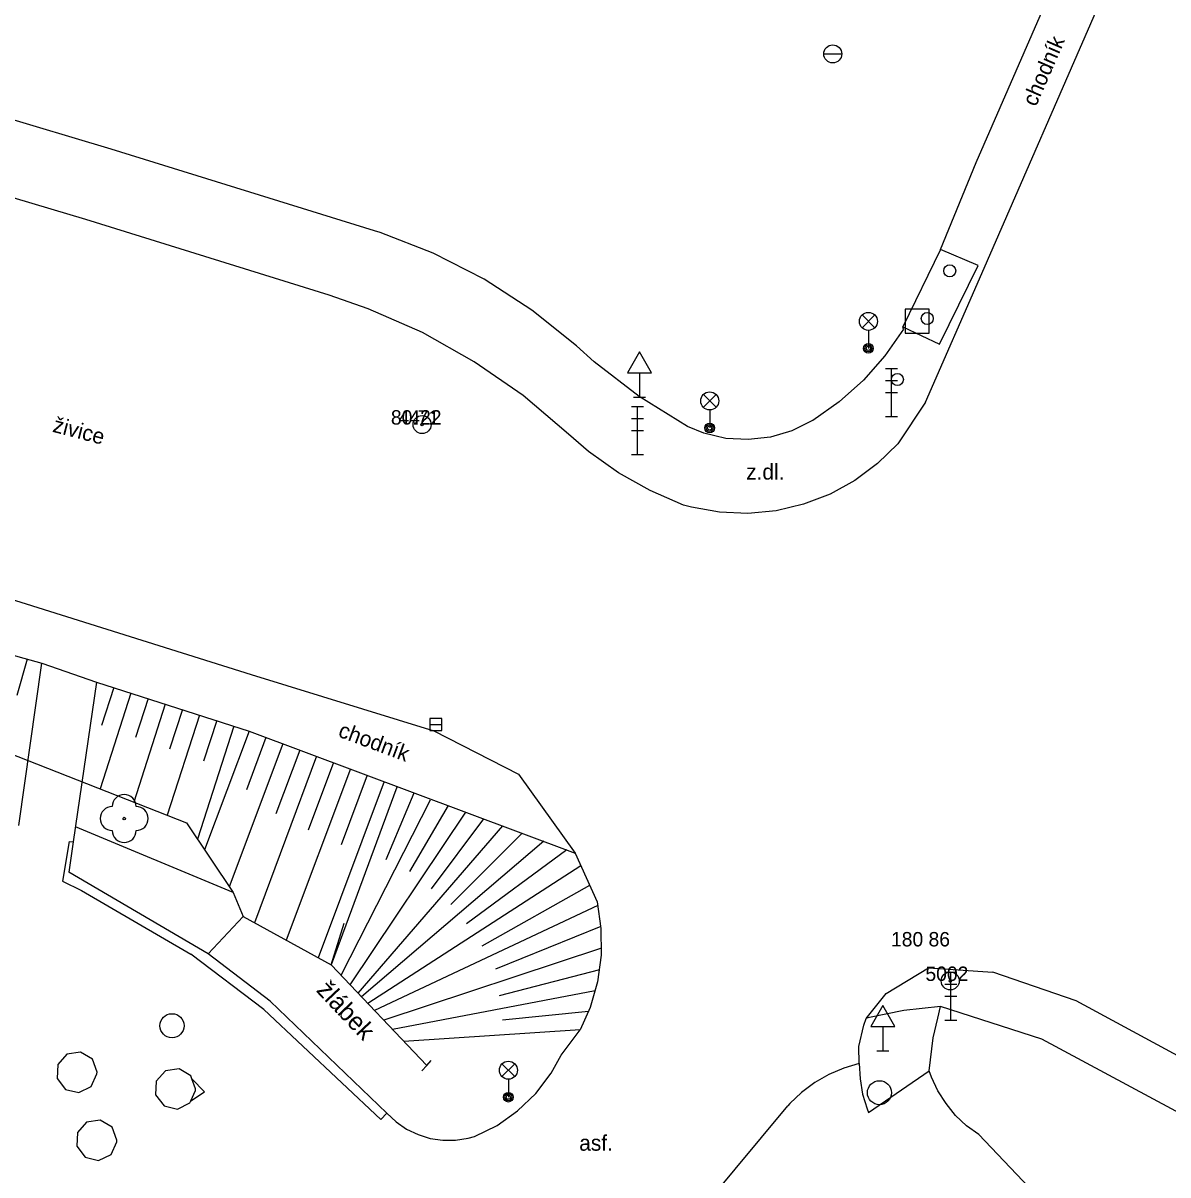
# Model space of a CAD drawing. Extents: x -538441 to -536770, y -1181008 to -1179809.
# Drawn here: x -538088.55 to -538040.9, y -1180321.56 to -1180273.6 of the extents above; entities that cross this region are included whole.
import ezdxf

# ---------------------------------------------------------------- set-up
doc = ezdxf.new("R2010")
doc.units = 0
for name, color, linetype in [('Vrstva 10', 7, 'Continuous'), ('Vrstva 11', 7, 'Continuous'), ('Vrstva 14', 7, 'Continuous'), ('Vrstva 15', 7, 'Continuous'), ('Vrstva 21', 7, 'Continuous'), ('Vrstva 22', 7, 'Continuous'), ('Vrstva 23', 7, 'Continuous'), ('Vrstva 26', 7, 'Continuous'), ('Vrstva 27', 7, 'Continuous'), ('Vrstva 28', 7, 'Continuous'), ('Vrstva 30', 7, 'Continuous'), ('Vrstva 33', 7, 'Continuous'), ('Vrstva 34', 7, 'Continuous'), ('Vrstva 35', 7, 'Continuous'), ('Vrstva 40', 7, 'Continuous'), ('Vrstva 41', 7, 'Continuous'), ('Vrstva 9', 7, 'Continuous')]:
    doc.layers.add(name, color=color, linetype=linetype)

msp = doc.modelspace()

# ---------------------------------------------------------------- linework, layer by layer
at = {"layer": 'Vrstva 10'}
for p, q in [((-538048.637, -1180284.029), (-538042.442, -1180269.799)), ((-538085.938, -1180281.789), (-538097.617, -1180278.28)), ((-538075.814, -1180284.938), (-538085.938, -1180281.789)), ((-538050.983, -1180289.381), (-538048.637, -1180284.029)), ((-538074.189, -1180285.497), (-538075.814, -1180284.938)), ((-538050.983, -1180289.381), (-538052.141, -1180291.117)), ((-538090.63, -1180297.094), (-538079.05, -1180300.719)), ((-538079.05, -1180300.719), (-538071.45, -1180303.063)), ((-538071.45, -1180303.063), (-538067.93, -1180304.867)), ((-538067.93, -1180304.867), (-538065.57, -1180308.156)), ((-538079.81, -1180309.797), (-538086.365, -1180307.063)), ((-538086.63, -1180307.672), (-538086.91, -1180309.328)), ((-538086.457, -1180307.695), (-538086.64, -1180308.953)), ((-538086.63, -1180307.672), (-538086.457, -1180307.695)), ((-538065.57, -1180308.156), (-538064.66, -1180310.19)), ((-538086.91, -1180309.328), (-538086.12, -1180309.719)), ((-538080.85, -1180312.352), (-538086.64, -1180308.953)), ((-538086.12, -1180309.719), (-538081.57, -1180312.359)), ((-538079.81, -1180309.797), (-538079.39, -1180310.797)), ((-538079.39, -1180310.797), (-538080.85, -1180312.352)), ((-538079.39, -1180310.797), (-538075.73, -1180312.813)), ((-538075.73, -1180312.813), (-538075.19, -1180311.07)), ((-538078.53, -1180314.672), (-538081.57, -1180312.359)), ((-538078.262, -1180314.32), (-538080.85, -1180312.352)), ((-538075.73, -1180312.813), (-538071.746, -1180317.002)), ((-538052.62, -1180314), (-538050.86, -1180312.938)), ((-538050.86, -1180312.938), (-538048.18, -1180313.109)), ((-538044.72, -1180314.31), (-538048.18, -1180313.109)), ((-538053.453, -1180315.039), (-538052.62, -1180314)), ((-538073.41, -1180318.98), (-538078.262, -1180314.32)), ((-538023.85, -1180325.602), (-538044.72, -1180314.31)), ((-538073.661, -1180319.247), (-538078.53, -1180314.672)), ((-538066.15, -1180316.57), (-538065.36, -1180315.51)), ((-538081, -1180318.094), (-538081.519, -1180317.554)), ((-538081.571, -1180318.475), (-538081, -1180318.094)), ((-538060.22, -1180322.89), (-538056.719, -1180318.68)), ((-538073.41, -1180318.98), (-538073.661, -1180319.247))]:
    msp.add_line(p, q, dxfattribs=at)
for points in [[(-538065.853, -1180290.716), (-538067.737, -1180289.113), (-538069.767, -1180287.701), (-538071.925, -1180286.492), (-538074.189, -1180285.497)], [(-538061.057, -1180293.673), (-538062.45, -1180293.07), (-538063.772, -1180292.324), (-538065.008, -1180291.443), (-538065.853, -1180290.716)], [(-538052.141, -1180291.117), (-538052.984, -1180291.941), (-538053.93, -1180292.643), (-538054.963, -1180293.211), (-538056.063, -1180293.634), (-538057.21, -1180293.904), (-538058.383, -1180294.017), (-538059.561, -1180293.97), (-538060.721, -1180293.764), (-538061.057, -1180293.673)], [(-538064.66, -1180310.19), (-538064.495, -1180311.294), (-538064.489, -1180312.41), (-538064.642, -1180313.516), (-538064.952, -1180314.589), (-538065.36, -1180315.51)], [(-538050.361, -1180314.546), (-538051.887, -1180314.705), (-538053.388, -1180315.022), (-538053.453, -1180315.039)], [(-538050.831, -1180317.218), (-538050.669, -1180315.849), (-538050.475, -1180315.03), (-538050.361, -1180314.546)], [(-538053.744, -1180316.913), (-538053.766, -1180316.214), (-538053.555, -1180315.32), (-538053.453, -1180315.039)], [(-538085.47, -1180317.281), (-538085.664, -1180316.74), (-538086.158, -1180316.447), (-538086.726, -1180316.534), (-538087.108, -1180316.963), (-538087.131, -1180317.537), (-538086.783, -1180317.994), (-538086.224, -1180318.126), (-538085.709, -1180317.871), (-538085.473, -1180317.348), (-538085.47, -1180317.281)], [(-538069.76, -1180319.96), (-538068.821, -1180319.492), (-538067.964, -1180318.887), (-538067.21, -1180318.159), (-538066.574, -1180317.325), (-538066.15, -1180316.57)], [(-538071.95, -1180317.227), (-538071.746, -1180317.002), (-538071.56, -1180316.797)], [(-538053.744, -1180316.913), (-538054.393, -1180317.106), (-538055.015, -1180317.374), (-538055.601, -1180317.713), (-538056.143, -1180318.119), (-538056.633, -1180318.586), (-538056.719, -1180318.68)], [(-538081.37, -1180317.969), (-538081.519, -1180317.554), (-538081.564, -1180317.428), (-538082.058, -1180317.135), (-538082.626, -1180317.222), (-538083.008, -1180317.651), (-538083.031, -1180318.225), (-538082.683, -1180318.682), (-538082.124, -1180318.814), (-538081.609, -1180318.559), (-538081.571, -1180318.475), (-538081.373, -1180318.036), (-538081.37, -1180317.969)], [(-538048.766, -1180319.875), (-538049.276, -1180319.506), (-538049.734, -1180319.075), (-538050.134, -1180318.589), (-538050.47, -1180318.057), (-538050.735, -1180317.486), (-538050.831, -1180317.218)], [(-538084.65, -1180320.109), (-538084.844, -1180319.568), (-538085.338, -1180319.275), (-538085.906, -1180319.362), (-538086.288, -1180319.791), (-538086.311, -1180320.365), (-538085.963, -1180320.822), (-538085.404, -1180320.954), (-538084.889, -1180320.699), (-538084.653, -1180320.176), (-538084.65, -1180320.109)], [(-538073.41, -1180318.98), (-538073.024, -1180319.343), (-538072.587, -1180319.644), (-538072.11, -1180319.875), (-538071.604, -1180320.033), (-538071.08, -1180320.112), (-538070.55, -1180320.112), (-538070.026, -1180320.032), (-538069.76, -1180319.96)]]:
    msp.add_lwpolyline(points, dxfattribs=at)
at = {"layer": 'Vrstva 11'}
for p, q in [((-538048.885, -1180279.416), (-538044.881, -1180270.253)), ((-538084.88, -1180278.853), (-538096.299, -1180275.431)), ((-538073.916, -1180282.251), (-538084.88, -1180278.853)), ((-538050.37, -1180283.03), (-538048.885, -1180279.416)), ((-538050.37, -1180283.03), (-538051.93, -1180286.25)), ((-538048.79, -1180283.7), (-538050.37, -1180283.03)), ((-538050.4, -1180286.97), (-538048.79, -1180283.7)), ((-538051.906, -1180286.348), (-538051.93, -1180286.25)), ((-538051.93, -1180286.25), (-538050.4, -1180286.97)), ((-538091.98, -1180299.063), (-538087.77, -1180300.258)), ((-538087.77, -1180300.258), (-538085.49, -1180301.039)), ((-538085.49, -1180301.039), (-538079.14, -1180303.078)), ((-538079.14, -1180303.078), (-538065.57, -1180308.156)), ((-538046.15, -1180315.91), (-538050.361, -1180314.546)), ((-538024.75, -1180327.383), (-538046.15, -1180315.91)), ((-538053.36, -1180318.956), (-538050.831, -1180317.218)), ((-538043.68, -1180325.21), (-538048.766, -1180319.875))]:
    msp.add_line(p, q, dxfattribs=at)
for points in [[(-538065.513, -1180287.046), (-538067.368, -1180285.561), (-538069.363, -1180284.271), (-538071.478, -1180283.188), (-538073.692, -1180282.324), (-538073.916, -1180282.251)], [(-538051.906, -1180286.348), (-538052.674, -1180287.459), (-538053.568, -1180288.471), (-538054.575, -1180289.37), (-538055.681, -1180290.144), (-538055.715, -1180290.165)], [(-538060.895, -1180290.406), (-538062.902, -1180289.156), (-538064.772, -1180287.71), (-538065.513, -1180287.046)], [(-538055.715, -1180290.165), (-538056.551, -1180290.577), (-538057.446, -1180290.84), (-538058.372, -1180290.946), (-538059.302, -1180290.893), (-538060.21, -1180290.681), (-538060.895, -1180290.406)], [(-538053.744, -1180316.913), (-538053.713, -1180317.558), (-538053.604, -1180318.193), (-538053.416, -1180318.811), (-538053.36, -1180318.956)]]:
    msp.add_lwpolyline(points, dxfattribs=at)
at = {"layer": 'Vrstva 14'}
for p, q in [((-538093.22, -1180302.398), (-538081.75, -1180306.898)), ((-538081.75, -1180306.898), (-538079.81, -1180309.797))]:
    msp.add_line(p, q, dxfattribs=at)
at = {"layer": 'Vrstva 15'}
for p, q in [((-538088.373, -1180300.087), (-538088.803, -1180301.603)), ((-538084.062, -1180301.498), (-538085.343, -1180305.488)), ((-538084.776, -1180301.268), (-538085.283, -1180302.846)), ((-538082.634, -1180301.956), (-538083.944, -1180306.037)), ((-538083.348, -1180301.727), (-538083.866, -1180303.341)), ((-538081.92, -1180302.185), (-538082.45, -1180303.836)), ((-538081.205, -1180302.415), (-538082.545, -1180306.586)), ((-538080.491, -1180302.644), (-538081.033, -1180304.331)), ((-538079.777, -1180302.873), (-538081.29, -1180307.585)), ((-538079.14, -1180303.078), (-538080.993, -1180308.029)), ((-538077.735, -1180303.604), (-538079.966, -1180309.565)), ((-538078.438, -1180303.341), (-538079.254, -1180305.523)), ((-538077.033, -1180303.867), (-538078.026, -1180306.52)), ((-538076.33, -1180304.129), (-538078.922, -1180311.055)), ((-538075.628, -1180304.392), (-538076.68, -1180307.204)), ((-538074.925, -1180304.655), (-538077.594, -1180311.786)), ((-538074.223, -1180304.918), (-538075.306, -1180307.812)), ((-538073.521, -1180305.181), (-538076.266, -1180312.518)), ((-538072.992, -1180305.409), (-538075.73, -1180312.813)), ((-538071.599, -1180305.961), (-538075.318, -1180313.26)), ((-538072.286, -1180305.662), (-538073.447, -1180308.444)), ((-538070.129, -1180306.45), (-538074.945, -1180313.64)), ((-538070.858, -1180306.177), (-538072.469, -1180308.923)), ((-538069.383, -1180306.729), (-538071.565, -1180309.65)), ((-538068.6, -1180307.022), (-538074.615, -1180313.985)), ((-538067.769, -1180307.333), (-538070.74, -1180310.293)), ((-538066.877, -1180307.667), (-538074.46, -1180314.148)), ((-538065.917, -1180308.026), (-538070.09, -1180311.108)), ((-538065.33, -1180308.693), (-538074.201, -1180314.42)), ((-538064.967, -1180309.504), (-538069.461, -1180312.026)), ((-538064.629, -1180310.336), (-538073.92, -1180314.716)), ((-538064.502, -1180311.209), (-538068.888, -1180312.996)), ((-538064.475, -1180312.116), (-538073.531, -1180315.111)), ((-538064.552, -1180313.012), (-538068.734, -1180314.103)), ((-538064.732, -1180313.893), (-538073.168, -1180315.506)), ((-538065.014, -1180314.754), (-538068.599, -1180315.111)), ((-538065.36, -1180315.51), (-538072.697, -1180316.001))]:
    msp.add_line(p, q, dxfattribs=at)
at = {"layer": 'Vrstva 21'}
for centre, radius in [((-538071.94, -1180290.32), 0.375), ((-538071.94, -1180290.32), 0.05), ((-538049.96, -1180313.48), 0.375), ((-538049.96, -1180313.48), 0.05)]:
    msp.add_circle(centre, radius, dxfattribs=at)
at = {"layer": 'Vrstva 22'}
msp.add_circle((-538084.34, -1180306.719), 0.05, dxfattribs=at)
for centre, start, end in [((-538084.34, -1180306.219), 0, 180), ((-538084.84, -1180306.719), 90, 270), ((-538083.84, -1180306.719), 270, 90), ((-538084.34, -1180307.219), 180, 0)]:
    msp.add_arc(centre, 0.5, start, end, dxfattribs=at)
at = {"layer": 'Vrstva 26'}
msp.add_lwpolyline([(-538051.83, -1180286.51), (-538050.83, -1180286.51), (-538050.83, -1180285.51), (-538051.83, -1180285.51)], close=True, dxfattribs=at)
at = {"layer": 'Vrstva 27'}
msp.add_line((-538071.62, -1180302.81), (-538071.12, -1180302.81), dxfattribs=at)
msp.add_lwpolyline([(-538071.62, -1180303.06), (-538071.12, -1180303.06), (-538071.12, -1180302.56), (-538071.62, -1180302.56)], close=True, dxfattribs=at)
msp.add_circle((-538082.35, -1180315.344), 0.5, dxfattribs=at)
at = {"layer": 'Vrstva 28'}
for centre in [(-538049.98, -1180283.92), (-538050.913, -1180285.903), (-538052.157, -1180288.444)]:
    msp.add_circle(centre, 0.25, dxfattribs=at)
at = {"layer": 'Vrstva 30'}
msp.add_circle((-538052.906, -1180318.132), 0.5, dxfattribs=at)
at = {"layer": 'Vrstva 33'}
for p, q in [((-538053.629, -1180286.287), (-538053.099, -1180285.757)), ((-538053.629, -1180285.757), (-538053.099, -1180286.287)), ((-538053.364, -1180286.397), (-538053.364, -1180287.147)), ((-538052.655, -1180287.979), (-538052.155, -1180287.979)), ((-538052.405, -1180289.979), (-538052.405, -1180287.979)), ((-538052.655, -1180288.479), (-538052.155, -1180288.479)), ((-538060.235, -1180289.6), (-538059.705, -1180289.07)), ((-538060.235, -1180289.07), (-538059.705, -1180289.6)), ((-538052.655, -1180288.979), (-538052.155, -1180288.979)), ((-538063.22, -1180289.57), (-538062.72, -1180289.57)), ((-538062.97, -1180291.57), (-538062.97, -1180289.57)), ((-538059.97, -1180289.71), (-538059.97, -1180290.46)), ((-538063.22, -1180290.07), (-538062.72, -1180290.07)), ((-538052.655, -1180289.979), (-538052.155, -1180289.979)), ((-538063.22, -1180290.57), (-538062.72, -1180290.57)), ((-538063.22, -1180291.57), (-538062.72, -1180291.57)), ((-538050.189, -1180313.117), (-538049.689, -1180313.117)), ((-538049.939, -1180315.117), (-538049.939, -1180313.117)), ((-538050.189, -1180313.617), (-538049.689, -1180313.617)), ((-538050.189, -1180314.117), (-538049.689, -1180314.117)), ((-538050.189, -1180315.117), (-538049.689, -1180315.117)), ((-538068.615, -1180317.46), (-538068.085, -1180316.93)), ((-538068.615, -1180316.93), (-538068.085, -1180317.46)), ((-538068.35, -1180317.57), (-538068.35, -1180318.32))]:
    msp.add_line(p, q, dxfattribs=at)
for centre, radius in [((-538053.364, -1180286.022), 0.375), ((-538053.364, -1180287.147), 0.2), ((-538053.364, -1180287.147), 0.145), ((-538053.364, -1180287.147), 0.0876), ((-538059.97, -1180289.335), 0.375), ((-538059.97, -1180290.46), 0.2), ((-538059.97, -1180290.46), 0.145), ((-538059.97, -1180290.46), 0.0876), ((-538068.35, -1180317.195), 0.375), ((-538068.35, -1180318.32), 0.2), ((-538068.35, -1180318.32), 0.145), ((-538068.35, -1180318.32), 0.0876)]:
    msp.add_circle(centre, radius, dxfattribs=at)
at = {"layer": 'Vrstva 34'}
for p, q in [((-538062.89, -1180288.162), (-538062.89, -1180289.18)), ((-538063.14, -1180289.18), (-538062.64, -1180289.18)), ((-538052.76, -1180315.373), (-538052.76, -1180316.391)), ((-538053.01, -1180316.391), (-538052.51, -1180316.391))]:
    msp.add_line(p, q, dxfattribs=at)
for points in [[(-538063.39, -1180288.162), (-538062.39, -1180288.162), (-538062.89, -1180287.296)], [(-538053.26, -1180315.373), (-538052.26, -1180315.373), (-538052.76, -1180314.507)]]:
    msp.add_lwpolyline(points, close=True, dxfattribs=at)
at = {"layer": 'Vrstva 35'}
msp.add_line((-538055.225, -1180274.89), (-538054.475, -1180274.89), dxfattribs=at)
msp.add_circle((-538054.85, -1180274.89), 0.375, dxfattribs=at)
at = {"layer": 'Vrstva 9'}
for p, q in [((-538088.727, -1180307.016), (-538087.77, -1180300.258)), ((-538085.49, -1180301.039), (-538086.457, -1180307.695))]:
    msp.add_line(p, q, dxfattribs=at)

# ---------------------------------------------------------------- texts
at = {"layer": 'Vrstva 22'}
for s, p in [('80.71', (-538073.239, -1180290.32)), ('180 86', (-538052.423, -1180312.044))]:
    msp.add_text(s, height=0.6, dxfattribs=at).set_placement(p)
at = {"layer": 'Vrstva 23'}
for s, p in [('4422', (-538072.918, -1180290.32)), ('5002', (-538050.99, -1180313.48))]:
    msp.add_text(s, height=0.6, dxfattribs=at).set_placement(p)
at = {"layer": 'Vrstva 40'}
for s, rotation, p in [('chodník', 66.4742, (-538046.392, -1180277.117)), ('živice', 345.3864, (-538087.354, -1180290.614)), ('chodník', 339.541, (-538075.474, -1180303.297))]:
    msp.add_text(s, height=0.65, rotation=rotation, dxfattribs=at).set_placement(p)
for s, p in [('z.dl.', (-538058.453, -1180292.61)), ('asf.', (-538065.401, -1180320.549))]:
    msp.add_text(s, height=0.65, dxfattribs=at).set_placement(p)
at = {"layer": 'Vrstva 41'}
msp.add_text('žlábek', height=0.75, rotation=313.3866, dxfattribs=at).set_placement((-538076.379, -1180313.897))

doc.saveas('drawing.dxf')
